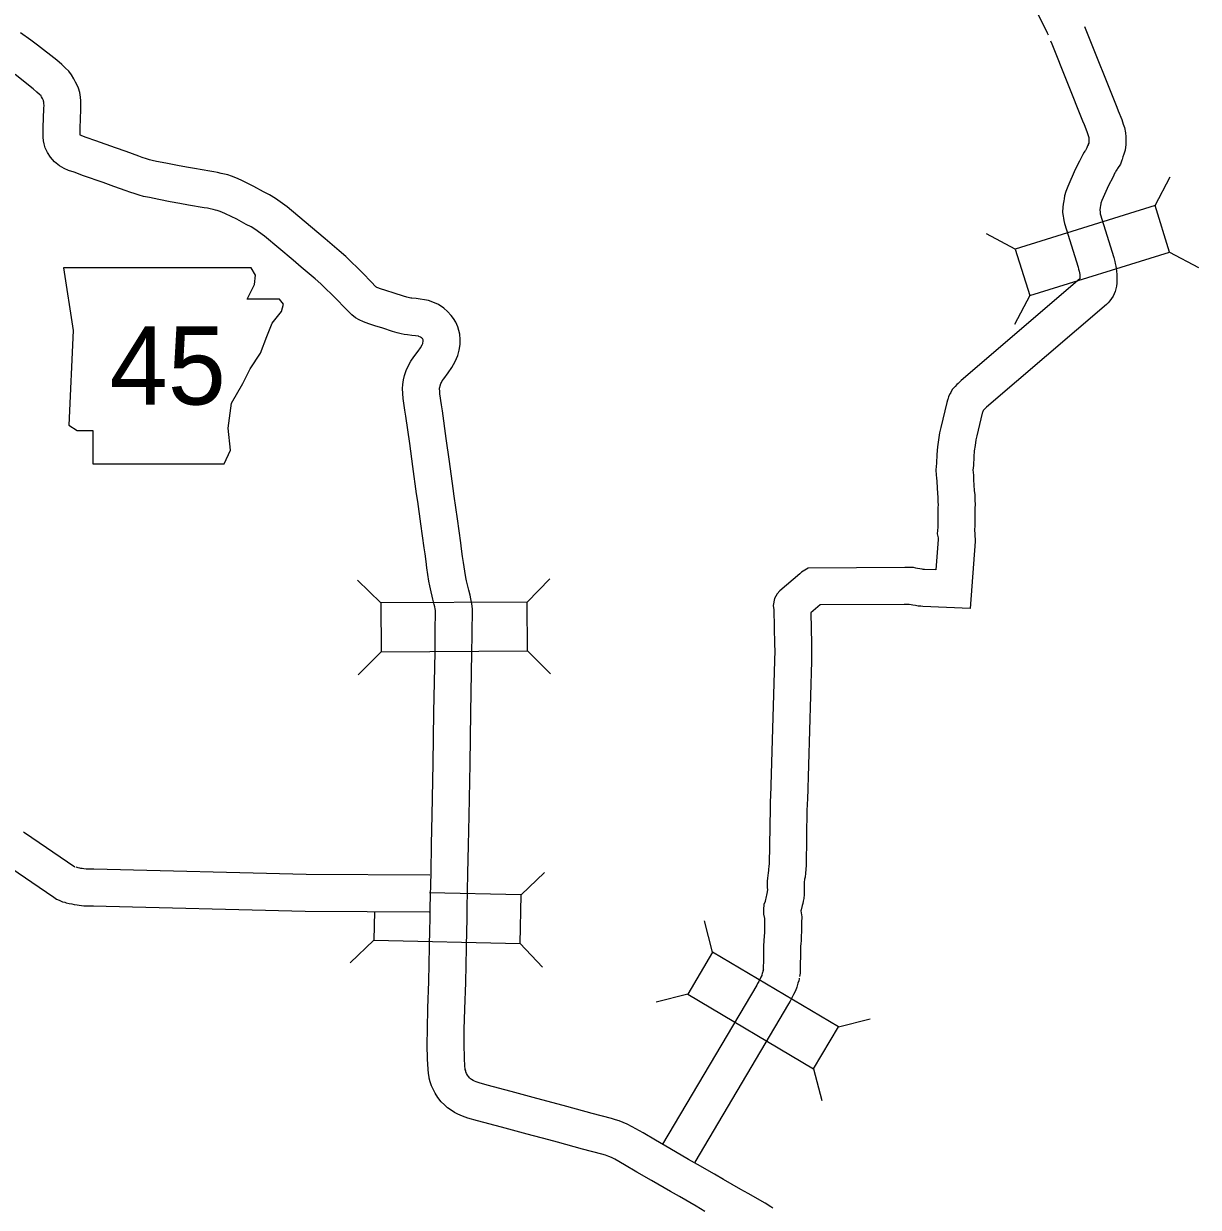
# Model space of a CAD drawing. Extents: x 1370567 to 1373900, y 377514 to 379648.
# Drawn here: x 1370835.2 to 1370930.6, y 378955 to 379051.1 of the extents above; entities that cross this region are included whole.
import ezdxf

# ---------------------------------------------------------------- set-up
doc = ezdxf.new("R2010")
doc.units = 0
doc.layers.add('Default', color=7, linetype='Continuous')

msp = doc.modelspace()

# ---------------------------------------------------------------- linework, layer by layer
at = {"layer": 'Default'}
for p, q in [((1370851.266, 379038.941), (1370851.27, 379038.94)), ((1370927.067, 379036.323), (1370928.296, 379038.659)), ((1370850.621, 379036.011), (1370850.616, 379036.012)), ((1370915.721, 379032.802), (1370913.384, 379034.032)), ((1370928.24, 379032.541), (1370930.577, 379031.311)), ((1370916.894, 379029.02), (1370915.665, 379026.684)), ((1370864.216, 379004.083), (1370862.337, 379005.938)), ((1370876.095, 379004.159), (1370877.95, 379006.037)), ((1370864.241, 379000.124), (1370862.386, 378998.245)), ((1370876.12, 379000.199), (1370877.999, 378998.344)), ((1370875.611, 378980.398), (1370877.52, 378982.221)), ((1370891.154, 378975.741), (1370890.501, 378978.299)), ((1370863.643, 378976.713), (1370861.733, 378974.889)), ((1370875.519, 378976.439), (1370877.343, 378974.53)), ((1370889.134, 378972.335), (1370886.576, 378971.682)), ((1370901.372, 378969.68), (1370903.93, 378970.333)), ((1370871.075, 378966.223), (1370871.088, 378966.162)), ((1370899.351, 378966.274), (1370900.005, 378963.717)), ((1370868.157, 378965.53), (1370868.143, 378965.59))]:
    msp.add_line(p, q, dxfattribs=at)
for points in [[(1370910.993, 379062.2), (1370914.913, 379056.939), (1370915.006, 379056.826), (1370915.011, 379056.819), (1370915.094, 379056.677), (1370915.115, 379056.642), (1370915.175, 379056.511), (1370915.21, 379056.449), (1370918.113, 379050.753), (1370918.305, 379050.355), (1370918.375, 379050.19)], [(1370921.345, 379050.858), (1370921.453, 379050.599), (1370923.969, 379044.312), (1370924.082, 379044.028), (1370924.367, 379043.328), (1370924.48, 379042.943), (1370924.58, 379042.669), (1370924.678, 379042.235), (1370924.684, 379041.9), (1370924.698, 379041.65), (1370924.703, 379041.298), (1370924.626, 379040.817), (1370924.541, 379040.489), (1370924.461, 379040.276), (1370924.423, 379040.169), (1370924.382, 379040.072), (1370924.359, 379040.009), (1370924.256, 379039.68), (1370924.027, 379039.342), (1370923.988, 379039.281), (1370923.943, 379039.199), (1370923.818, 379039.01), (1370923.809, 379038.997), (1370923.627, 379038.616), (1370923.298, 379037.967), (1370922.746, 379036.729), (1370922.67, 379036.529), (1370922.657, 379036.483), (1370922.637, 379036.347), (1370922.599, 379036.171), (1370922.569, 379035.982), (1370922.569, 379035.982), (1370922.6, 379035.79), (1370922.614, 379035.701), (1370922.622, 379035.666), (1370923.724, 379032.113), (1370923.797, 379031.803), (1370923.829, 379031.637), (1370923.882, 379031.414), (1370923.933, 379031.023), (1370923.952, 379030.697), (1370923.956, 379030.455), (1370923.949, 379030.275), (1370923.953, 379030.033), (1370923.927, 379029.791), (1370923.839, 379029.361), (1370923.654, 379028.972), (1370923.523, 379028.79), (1370923.385, 379028.592), (1370923.246, 379028.447), (1370923.12, 379028.3), (1370913.381, 379019.962), (1370913.275, 379019.852), (1370913.12, 379019.69), (1370913.102, 379019.675), (1370913.086, 379019.629), (1370913.053, 379019.535), (1370913.032, 379019.479), (1370912.59, 379017.632)], [(1370851.27, 379038.94), (1370850.978, 379039.005), (1370850.66, 379039.068), (1370850.349, 379039.114), (1370849.108, 379039.329), (1370848.449, 379039.442), (1370847.727, 379039.585), (1370846.778, 379039.778), (1370846.016, 379039.92), (1370845.659, 379039.995), (1370845.457, 379040.049), (1370845.192, 379040.134), (1370844.847, 379040.245), (1370844.582, 379040.344), (1370843.565, 379040.707), (1370842.689, 379041.019), (1370841.093, 379041.583), (1370840.311, 379041.86), (1370839.946, 379041.986), (1370839.835, 379042.031), (1370839.831, 379042.033), (1370839.823, 379042.04), (1370839.822, 379042.058), (1370839.817, 379042.22), (1370839.821, 379042.605), (1370839.878, 379044.121), (1370839.885, 379044.475), (1370839.876, 379044.818), (1370839.84, 379045.123), (1370839.782, 379045.493), (1370839.672, 379045.85), (1370839.575, 379046.088), (1370839.45, 379046.346), (1370839.316, 379046.612), (1370839.125, 379046.927), (1370838.889, 379047.23), (1370838.595, 379047.517), (1370838.326, 379047.771), (1370837.917, 379048.125), (1370836.35, 379049.351), (1370835.817, 379049.747), (1370834.968, 379050.338)], [(1370918.576, 379049.704), (1370918.676, 379049.465), (1370921.182, 379043.202), (1370921.298, 379042.91), (1370921.531, 379042.337), (1370921.629, 379042.005), (1370921.684, 379041.854), (1370921.685, 379041.791), (1370921.699, 379041.541), (1370921.699, 379041.513), (1370921.686, 379041.432), (1370921.678, 379041.398), (1370921.644, 379041.308), (1370921.625, 379041.254), (1370921.589, 379041.169), (1370921.528, 379041.004), (1370921.405, 379040.81), (1370921.372, 379040.751), (1370921.323, 379040.676), (1370921.196, 379040.487), (1370920.935, 379039.939), (1370920.589, 379039.257), (1370919.971, 379037.872), (1370919.817, 379037.467), (1370919.718, 379037.111), (1370919.684, 379036.886), (1370919.648, 379036.72), (1370919.606, 379036.448), (1370919.566, 379036.196), (1370919.547, 379035.792), (1370919.606, 379035.449), (1370919.636, 379035.327), (1370919.637, 379035.319), (1370919.667, 379035.129), (1370919.723, 379034.884), (1370920.827, 379031.327), (1370920.862, 379031.178), (1370920.895, 379031.005), (1370920.928, 379030.869), (1370920.945, 379030.741), (1370920.954, 379030.586), (1370920.955, 379030.488), (1370920.951, 379030.393), (1370911.32, 379022.147), (1370911.113, 379021.932), (1370911.073, 379021.89), (1370910.974, 379021.808), (1370910.831, 379021.659), (1370910.606, 379021.399), (1370910.482, 379021.166), (1370910.428, 379021.067), (1370910.312, 379020.824), (1370910.271, 379020.67), (1370910.253, 379020.616), (1370910.229, 379020.548), (1370910.154, 379020.343), (1370909.673, 379018.33)], [(1370850.616, 379036.012), (1370850.359, 379036.07), (1370850.15, 379036.111), (1370849.874, 379036.152), (1370848.599, 379036.373), (1370847.904, 379036.492), (1370847.137, 379036.644), (1370846.204, 379036.833), (1370845.436, 379036.977), (1370844.962, 379037.075), (1370844.61, 379037.171), (1370844.275, 379037.277), (1370843.861, 379037.411), (1370843.554, 379037.526), (1370842.558, 379037.881), (1370841.686, 379038.191), (1370840.093, 379038.755), (1370839.321, 379039.028), (1370838.882, 379039.179), (1370838.52, 379039.329), (1370838.129, 379039.549), (1370837.731, 379039.877), (1370837.403, 379040.248), (1370837.159, 379040.627), (1370836.983, 379041.016), (1370836.899, 379041.343), (1370836.853, 379041.593), (1370836.826, 379041.869), (1370836.817, 379042.194), (1370836.822, 379042.677), (1370836.879, 379044.21), (1370836.885, 379044.465), (1370836.881, 379044.599), (1370836.867, 379044.717), (1370836.851, 379044.815), (1370836.844, 379044.84), (1370836.832, 379044.87), (1370836.761, 379045.017), (1370836.691, 379045.155), (1370836.651, 379045.221), (1370836.646, 379045.227), (1370836.517, 379045.354), (1370836.314, 379045.545), (1370836.009, 379045.809), (1370834.532, 379046.964)], [(1370869.209, 379022.116), (1370869.327, 379022.283), (1370869.683, 379022.747), (1370869.985, 379023.187), (1370870.268, 379023.681), (1370870.482, 379024.165), (1370870.592, 379024.609), (1370870.656, 379025.047), (1370870.668, 379025.475), (1370870.632, 379025.887), (1370870.554, 379026.204), (1370870.46, 379026.503), (1370870.298, 379026.859), (1370870.121, 379027.164), (1370869.937, 379027.421), (1370869.645, 379027.741), (1370869.332, 379028.007), (1370868.89, 379028.296), (1370868.436, 379028.503), (1370868.093, 379028.623), (1370867.764, 379028.694), (1370867.424, 379028.734), (1370867.079, 379028.781), (1370866.737, 379028.81), (1370866.651, 379028.823), (1370866.537, 379028.847), (1370866.345, 379028.894), (1370866.072, 379028.977), (1370865.308, 379029.227), (1370864.636, 379029.438), (1370864.206, 379029.576), (1370863.971, 379029.66), (1370863.911, 379029.689), (1370863.864, 379029.718), (1370863.824, 379029.748), (1370863.427, 379030.143), (1370862.75, 379030.835), (1370861.39, 379032.192), (1370860.832, 379032.669), (1370859.713, 379033.629), (1370859.036, 379034.2), (1370856.613, 379036.227), (1370855.673, 379036.893), (1370855.198, 379037.198), (1370854.702, 379037.453), (1370853.925, 379037.879), (1370852.889, 379038.385), (1370852.462, 379038.576), (1370852.089, 379038.716), (1370851.791, 379038.812), (1370851.528, 379038.883), (1370851.266, 379038.941)], [(1370866.441, 379023.303), (1370866.652, 379023.693), (1370866.907, 379024.057), (1370867.255, 379024.511), (1370867.443, 379024.785), (1370867.587, 379025.036), (1370867.632, 379025.139), (1370867.645, 379025.19), (1370867.662, 379025.307), (1370867.664, 379025.387), (1370867.664, 379025.396), (1370867.654, 379025.427), (1370867.63, 379025.48), (1370867.599, 379025.532), (1370867.556, 379025.579), (1370867.533, 379025.6), (1370867.439, 379025.661), (1370867.316, 379025.717), (1370867.282, 379025.729), (1370867.271, 379025.731), (1370867.043, 379025.759), (1370866.752, 379025.798), (1370866.389, 379025.829), (1370866.112, 379025.87), (1370865.867, 379025.923), (1370865.554, 379025.999), (1370865.169, 379026.116), (1370864.393, 379026.37), (1370863.73, 379026.578), (1370863.238, 379026.735), (1370862.818, 379026.887), (1370862.465, 379027.054), (1370862.18, 379027.234), (1370861.871, 379027.458), (1370861.295, 379028.032), (1370860.618, 379028.725), (1370859.353, 379029.986), (1370858.88, 379030.39), (1370857.769, 379031.344), (1370857.106, 379031.904), (1370854.781, 379033.849), (1370853.995, 379034.405), (1370853.698, 379034.596), (1370853.294, 379034.804), (1370852.545, 379035.214), (1370851.618, 379035.667), (1370851.323, 379035.799), (1370851.101, 379035.882), (1370850.936, 379035.936), (1370850.813, 379035.969), (1370850.621, 379036.011)], [(1370868.143, 378965.59), (1370868.082, 378965.905), (1370868.054, 378966.251), (1370868.005, 378967.062), (1370867.986, 378968.234), (1370867.998, 378969.534), (1370868.044, 378971.205), (1370868.112, 378973.369), (1370868.166, 378976.166), (1370868.203, 378977.612), (1370868.221, 378978.371), (1370868.237, 378979.378), (1370868.296, 378982.192), (1370868.341, 378984.5), (1370868.391, 378986.867), (1370868.47, 378991.068), (1370868.532, 378995.233), (1370868.623, 379000.085), (1370868.636, 379001.534), (1370868.643, 379001.926), (1370868.663, 379003.287), (1370868.662, 379003.419), (1370868.658, 379003.464), (1370868.631, 379003.613), (1370868.601, 379003.775), (1370868.552, 379003.965), (1370868.444, 379004.393), (1370868.242, 379005.226), (1370868.19, 379005.485), (1370868.132, 379005.844), (1370867.969, 379006.923), (1370867.892, 379007.448), (1370867.81, 379008.063), (1370867.74, 379008.547), (1370867.467, 379010.505), (1370867.215, 379012.321), (1370867.125, 379012.945), (1370866.817, 379015.147), (1370866.567, 379017.023), (1370866.251, 379019.237), (1370866.178, 379019.73), (1370866.041, 379020.683), (1370866.003, 379021.079), (1370865.994, 379021.477), (1370866.005, 379021.809), (1370866.062, 379022.185), (1370866.155, 379022.536), (1370866.281, 379022.939), (1370866.441, 379023.303)], [(1370871.088, 378966.162), (1370871.059, 378966.315), (1370871.046, 378966.464), (1370871.004, 378967.176), (1370870.987, 378968.245), (1370870.998, 378969.48), (1370871.043, 378971.117), (1370871.111, 378973.293), (1370871.166, 378976.099), (1370871.202, 378977.539), (1370871.22, 378978.312), (1370871.236, 378979.323), (1370871.295, 378982.131), (1370871.34, 378984.439), (1370871.39, 378986.807), (1370871.47, 378991.018), (1370871.531, 378995.183), (1370871.622, 379000.043), (1370871.636, 379001.493), (1370871.643, 379001.878), (1370871.663, 379003.281), (1370871.66, 379003.557), (1370871.637, 379003.849), (1370871.582, 379004.158), (1370871.531, 379004.424), (1370871.461, 379004.702), (1370871.356, 379005.115), (1370871.171, 379005.877), (1370871.142, 379006.022), (1370871.096, 379006.308), (1370870.936, 379007.365), (1370870.863, 379007.863), (1370870.781, 379008.475), (1370870.71, 379008.968), (1370870.438, 379010.918), (1370870.186, 379012.742), (1370870.095, 379013.368), (1370869.789, 379015.552), (1370869.539, 379017.433), (1370869.22, 379019.668), (1370869.147, 379020.162), (1370869.021, 379021.04), (1370869, 379021.257), (1370868.995, 379021.46), (1370868.997, 379021.532), (1370869.004, 379021.574), (1370869.038, 379021.705), (1370869.094, 379021.883), (1370869.138, 379021.984), (1370869.209, 379022.116)], [(1370909.671, 379018.326), (1370909.569, 379017.892), (1370909.484, 379017.309), (1370909.398, 379016.74), (1370909.357, 379016.126), (1370909.322, 379015.434), (1370909.278, 379014.882), (1370909.308, 379014.445), (1370909.328, 379014.23), (1370909.339, 379013.932), (1370909.398, 379012.95), (1370909.425, 379012.69), (1370909.428, 379012.328), (1370909.448, 379012.029), (1370909.441, 379011.853), (1370909.432, 379011.39), (1370909.442, 379011.23), (1370909.427, 379010.891), (1370909.431, 379010.224), (1370909.367, 379009.687), (1370909.464, 379009.366), (1370909.459, 379009.238), (1370909.282, 379006.764), (1370908.364, 379006.804), (1370908.234, 379006.811), (1370908.169, 379006.816), (1370908.137, 379006.821), (1370907.971, 379006.854), (1370907.795, 379006.886), (1370907.644, 379006.914), (1370907.448, 379006.951), (1370907.078, 379006.969), (1370906.896, 379006.958), (1370906.749, 379006.965), (1370898.906, 379006.919), (1370898.38, 379006.578), (1370898.222, 379006.457), (1370896.6, 379005.071), (1370896.392, 379004.818), (1370896.173, 379004.445), (1370896.062, 379003.871), (1370896.121, 379003.53), (1370896.121, 379003.53), (1370896.186, 379000.721), (1370896.19, 379000.192), (1370896.175, 378999.427), (1370895.859, 378988.349), (1370895.817, 378988.042), (1370895.82, 378987.664), (1370895.812, 378987.42), (1370895.741, 378982.921), (1370895.727, 378982.714), (1370895.701, 378982.449), (1370895.692, 378982.353), (1370895.657, 378982.219), (1370895.627, 378981.942), (1370895.608, 378981.771), (1370895.575, 378981.475), (1370895.591, 378981.197), (1370895.593, 378980.976), (1370895.594, 378980.818), (1370895.58, 378980.638), (1370895.533, 378980.36), (1370895.503, 378980.252), (1370895.422, 378979.878), (1370895.416, 378979.855), (1370895.319, 378979.615), (1370895.284, 378979.209), (1370895.287, 378978.827), (1370895.373, 378978.488), (1370895.36, 378978.222), (1370895.362, 378977.91), (1370895.364, 378977.62), (1370895.365, 378977.442), (1370895.361, 378977.318), (1370895.326, 378977.062), (1370895.294, 378976.253), (1370895.285, 378975.979), (1370895.286, 378975.747), (1370895.288, 378975.527), (1370895.28, 378975.309), (1370895.271, 378975.049), (1370895.272, 378974.845), (1370895.265, 378974.697), (1370895.256, 378974.516), (1370895.246, 378974.285), (1370895.246, 378974.221), (1370895.241, 378974.186)], [(1370912.591, 379017.637), (1370912.519, 379017.329), (1370912.451, 379016.869), (1370912.383, 379016.416), (1370912.352, 379015.949), (1370912.316, 379015.238), (1370912.286, 379014.868), (1370912.299, 379014.685), (1370912.323, 379014.42), (1370912.335, 379014.078), (1370912.388, 379013.198), (1370912.424, 379012.858), (1370912.427, 379012.438), (1370912.451, 379012.077), (1370912.44, 379011.772), (1370912.434, 379011.454), (1370912.447, 379011.254), (1370912.427, 379010.832), (1370912.429, 379010.612), (1370912.449, 379010.276), (1370912.409, 379010.08), (1370912.459, 379009.164), (1370912.456, 379009.081), (1370912.065, 379003.641), (1370908.21, 379003.808), (1370908.04, 379003.818), (1370907.846, 379003.831), (1370907.619, 379003.865), (1370907.405, 379003.908), (1370907.261, 379003.934), (1370907.093, 379003.964), (1370906.922, 379003.954), (1370906.689, 379003.964), (1370899.876, 379003.924), (1370899.127, 379003.285), (1370899.186, 379000.766), (1370899.19, 379000.173), (1370899.174, 378999.356), (1370898.853, 378988.103), (1370898.819, 378987.849), (1370898.82, 378987.626), (1370898.811, 378987.349), (1370898.74, 378982.796), (1370898.717, 378982.463), (1370898.687, 378982.167), (1370898.659, 378981.841), (1370898.615, 378981.675), (1370898.608, 378981.611), (1370898.589, 378981.441), (1370898.585, 378981.397), (1370898.591, 378981.294), (1370898.592, 378980.995), (1370898.594, 378980.712), (1370898.573, 378980.431), (1370898.557, 378980.104), (1370898.494, 378979.877), (1370898.465, 378979.707), (1370898.417, 378979.534), (1370898.342, 378979.186), (1370898.319, 378979.099), (1370898.383, 378978.612), (1370898.361, 378978.158), (1370898.362, 378977.929), (1370898.364, 378977.639), (1370898.366, 378977.396), (1370898.353, 378977.06), (1370898.329, 378976.882), (1370898.331, 378976.604), (1370898.306, 378976.504), (1370898.292, 378976.142), (1370898.285, 378975.935), (1370898.286, 378975.766), (1370898.288, 378975.486), (1370898.278, 378975.203), (1370898.271, 378975.003), (1370898.272, 378974.786), (1370898.262, 378974.554), (1370898.253, 378974.374), (1370898.246, 378974.225), (1370898.247, 378974.028), (1370898.214, 378973.782)], [(1370835.231, 378985.499), (1370835.302, 378985.448), (1370839.373, 378982.681)], [(1370833.583, 378982.989), (1370837.686, 378980.2)], [(1370839.468, 378982.665), (1370839.55, 378982.637), (1370839.618, 378982.62), (1370839.752, 378982.59), (1370839.837, 378982.573), (1370839.969, 378982.554), (1370840.108, 378982.537), (1370840.3, 378982.513), (1370840.892, 378982.512)], [(1370840.929, 378982.511), (1370858.149, 378982.07)], [(1370858.149, 378982.07), (1370868.21, 378982.015)], [(1370863.696, 378979.04), (1370863.643, 378976.713), (1370875.519, 378976.439), (1370875.611, 378980.398), (1370868.177, 378980.569)], [(1370837.684, 378980.202), (1370837.904, 378980.051), (1370838.118, 378979.959), (1370838.381, 378979.842), (1370838.577, 378979.8), (1370838.693, 378979.76), (1370838.925, 378979.701), (1370839.131, 378979.655), (1370839.326, 378979.616), (1370839.575, 378979.58), (1370839.736, 378979.561), (1370840.104, 378979.513), (1370840.888, 378979.512)], [(1370840.852, 378979.512), (1370858.072, 378979.071)], [(1370858.072, 378979.071), (1370868.138, 378979.016)], [(1370895.201, 378974.082), (1370895.178, 378974.001), (1370895.153, 378973.895), (1370895.138, 378973.848), (1370895.07, 378973.727), (1370894.894, 378973.378), (1370894.804, 378973.194), (1370894.735, 378973.075), (1370887.084, 378960.177)], [(1370895.27, 378974.338), (1370895.242, 378974.223), (1370895.237, 378974.199), (1370895.218, 378974.146), (1370895.201, 378974.082)], [(1370898.185, 378973.631), (1370898.174, 378973.585), (1370898.14, 378973.408), (1370898.081, 378973.242), (1370898.08, 378973.238)], [(1370898.08, 378973.238), (1370898.049, 378973.11), (1370897.989, 378972.91), (1370897.886, 378972.613), (1370897.718, 378972.315), (1370897.579, 378972.04), (1370897.453, 378971.782), (1370897.324, 378971.559), (1370889.699, 378958.706)], [(1370896.048, 378954.981), (1370895.883, 378955.079), (1370895.429, 378955.366), (1370894.036, 378956.158), (1370893.439, 378956.491), (1370892.037, 378957.304), (1370891.318, 378957.724), (1370889.933, 378958.519), (1370889.204, 378958.928), (1370887.683, 378959.802), (1370886.513, 378960.481), (1370885.503, 378961.085), (1370884.636, 378961.578), (1370884.227, 378961.786), (1370883.895, 378961.932), (1370883.573, 378962.062), (1370883.282, 378962.147), (1370882.954, 378962.238), (1370881.384, 378962.666), (1370879.325, 378963.224), (1370878.629, 378963.406), (1370876.892, 378963.88), (1370874.789, 378964.442), (1370872.862, 378964.95), (1370872.192, 378965.135), (1370871.964, 378965.216), (1370871.817, 378965.283), (1370871.717, 378965.337), (1370871.589, 378965.418), (1370871.512, 378965.471), (1370871.431, 378965.545), (1370871.357, 378965.616), (1370871.313, 378965.673), (1370871.254, 378965.765), (1370871.184, 378965.907), (1370871.123, 378966.032), (1370871.114, 378966.058), (1370871.075, 378966.223)], [(1370890.528, 378954.712), (1370889.815, 378955.128), (1370888.452, 378955.91), (1370887.723, 378956.319), (1370886.182, 378957.204), (1370884.99, 378957.897), (1370883.992, 378958.493), (1370883.215, 378958.935), (1370882.942, 378959.074), (1370882.729, 378959.168), (1370882.588, 378959.224), (1370882.461, 378959.262), (1370882.162, 378959.344), (1370880.597, 378959.771), (1370878.554, 378960.325), (1370877.856, 378960.507), (1370876.109, 378960.983), (1370874.019, 378961.543), (1370872.08, 378962.053), (1370871.288, 378962.273), (1370870.838, 378962.433), (1370870.486, 378962.593), (1370870.204, 378962.744), (1370869.937, 378962.913), (1370869.637, 378963.119), (1370869.377, 378963.358), (1370869.119, 378963.605), (1370868.855, 378963.948), (1370868.636, 378964.292), (1370868.493, 378964.582), (1370868.34, 378964.893), (1370868.226, 378965.235), (1370868.157, 378965.53)]]:
    msp.add_lwpolyline(points, dxfattribs=at)
for points in [[(1370927.067, 379036.323), (1370915.721, 379032.802), (1370916.894, 379029.02), (1370928.24, 379032.541)], [(1370838.477, 379031.281), (1370839.238, 379026.206), (1370838.9, 379018.508), (1370839.577, 379018.085), (1370840.846, 379018.085), (1370840.846, 379015.378), (1370851.504, 379015.378), (1370852.011, 379016.478), (1370851.842, 379018.254), (1370852.096, 379020.285), (1370853.026, 379021.892), (1370853.619, 379023.076), (1370854.464, 379024.345), (1370854.972, 379025.698), (1370855.395, 379026.798), (1370856.156, 379027.728), (1370856.325, 379028.321), (1370855.987, 379028.743), (1370853.365, 379028.743), (1370853.957, 379029.928), (1370854.041, 379030.689), (1370853.691, 379031.274)], [(1370864.241, 379000.124), (1370876.12, 379000.199), (1370876.095, 379004.159), (1370864.216, 379004.083)], [(1370889.134, 378972.335), (1370899.351, 378966.274), (1370901.372, 378969.68), (1370891.154, 378975.741)]]:
    msp.add_lwpolyline(points, close=True, dxfattribs=at)

# ---------------------------------------------------------------- texts
msp.add_text('45', height=6.336, dxfattribs=at).set_placement((1370842.22, 379020.185))

doc.saveas('drawing.dxf')
